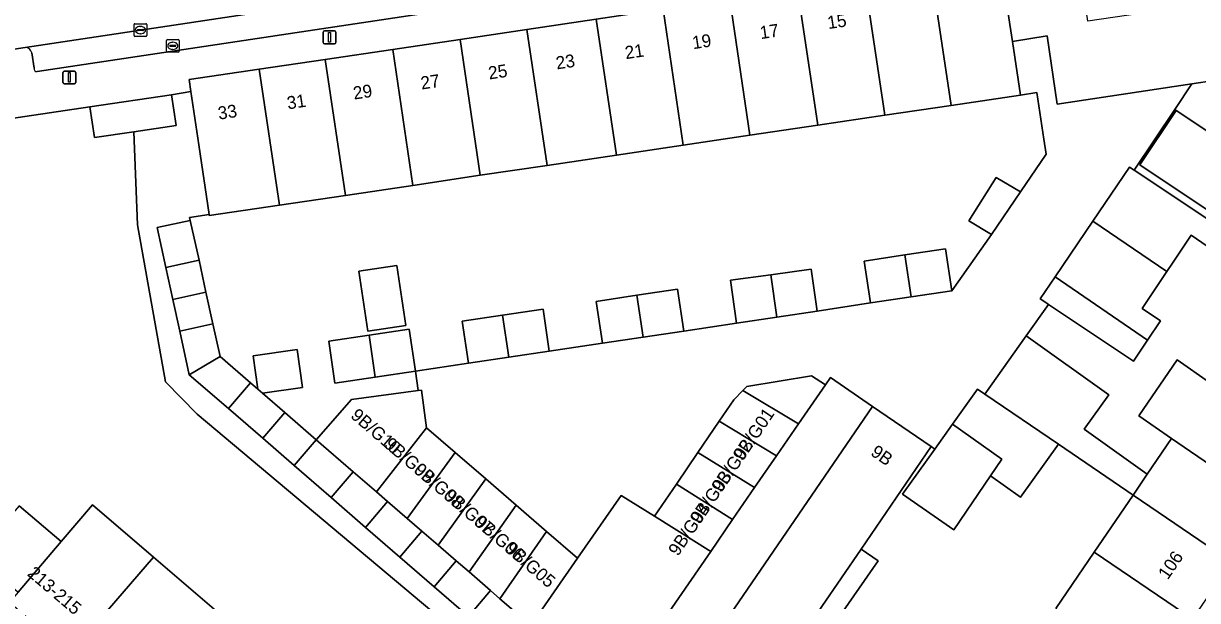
# Model space of a CAD drawing. Extents: x 159279 to 160377, y 384531 to 385888.
# Drawn here: x 159743.3 to 159834.7, y 384852.1 to 384897 of the extents above; entities that cross this region are included whole.
import ezdxf

# ---------------------------------------------------------------- set-up
doc = ezdxf.new("R2010")
doc.units = 0
for name, color, linetype in [('IMGEO_Erf', 7, 'Continuous'), ('IMGEO_Kolk', 7, 'Continuous'), ('IMGEO_Lichtmast', 7, 'Continuous'), ('IMGEO_Muur', 7, 'Continuous'), ('IMGEO_Pand', 7, 'Continuous'), ('IMGEO_Pand_nummerreeks', 7, 'Continuous'), ('IMGEO_Parkeervlak_open', 7, 'Continuous'), ('IMGEO_Rijbaan_lokaal_open', 7, 'Continuous'), ('IMGEO_Rioolput', 7, 'Continuous'), ('IMGEO_Voetpad_open', 7, 'Continuous')]:
    doc.layers.add(name, color=color, linetype=linetype)

msp = doc.modelspace()

# ---------------------------------------------------------------- linework, layer by layer
at = {"layer": 'IMGEO_Erf'}
for points in [[(159815.089, 384879.462), (159815.582, 384876.199), (159818.691, 384880.578), (159816.928, 384881.653), (159819.052, 384885.007), (159820.934, 384883.897), (159822.929, 384886.849), (159822.758, 384887.996), (159822.217, 384891.635), (159820.934, 384891.444), (159815.526, 384890.64), (159810.362, 384889.873), (159805.139, 384889.097), (159799.864, 384888.313), (159794.661, 384887.539), (159789.458, 384886.766), (159784.054, 384885.963), (159778.849, 384885.19), (159773.599, 384884.409), (159768.339, 384883.628), (159763.204, 384882.864), (159757.737, 384882.052), (159757.726, 384882.125), (159756.203, 384881.898), (159756.251, 384881.68), (159756.933, 384878.57), (159757.476, 384876.092), (159758.018, 384873.614), (159758.574, 384871.078), (159760.957, 384869.016), (159761.517, 384868.531), (159761.144, 384871.114), (159764.571, 384871.61), (159764.997, 384868.668), (159761.879, 384868.218), (159763.628, 384866.704), (159766.07, 384864.59), (159768.808, 384867.73), (159774.006, 384868.414), (159773.806, 384869.937), (159777.934, 384870.553), (159777.446, 384873.817), (159780.593, 384874.288), (159783.74, 384874.759), (159784.228, 384871.495), (159788.367, 384872.104), (159787.879, 384875.368), (159791.044, 384875.841), (159794.209, 384876.314), (159794.697, 384873.05), (159798.804, 384873.666), (159798.338, 384877.022), (159801.48, 384877.448), (159804.621, 384877.874), (159805.11, 384874.61), (159809.255, 384875.243), (159808.762, 384878.506), (159811.925, 384878.984)], [(159773.048, 384873.497), (159770.093, 384873.054), (159769.391, 384877.727), (159772.347, 384878.171)], [(159773.806, 384869.937), (159770.658, 384869.466), (159767.51, 384868.995), (159767.051, 384872.263), (159770.183, 384872.733), (159773.315, 384873.203)]]:
    msp.add_lwpolyline(points, close=True, dxfattribs=at)
for points in [[(159756.778, 384866.583), (159754.32, 384869.107), (159752.141, 384881.328), (159751.864, 384888.581), (159748.788, 384888.127), (159748.434, 384890.525), (159738.26, 384889.008)], [(159835.798, 384882.304), (159830.245, 384886.011), (159833.072, 384890.246), (159832.956, 384890.319), (159829.801, 384885.591), (159836.465, 384881.143)], [(159835.487, 384879.676), (159834.229, 384880.515), (159832.792, 384878.359), (159832.346, 384877.69), (159830.419, 384874.804), (159831.843, 384873.853), (159830.839, 384872.348), (159829.745, 384870.71), (159823.125, 384875.13), (159821.376, 384872.676), (159827.819, 384868.084), (159825.91, 384865.406), (159830.816, 384861.91), (159832.697, 384864.676), (159830.166, 384866.455), (159833.137, 384870.825), (159835.668, 384869.045)], [(159742.931, 384859.44), (159746.181, 384856.654), (159748.633, 384859.528), (159753.378, 384855.455), (159758.124, 384851.381), (159762.869, 384847.308), (159767.614, 384843.234), (159772.36, 384839.161), (159777.105, 384835.088), (159781.85, 384831.014), (159786.596, 384826.941), (159791.341, 384822.867), (159796.086, 384818.794), (159800.832, 384814.72), (159805.577, 384810.647), (159806.847, 384812.273), (159805.031, 384813.807), (159807.664, 384816.923), (159791.986, 384827.427), (159790.488, 384832.649), (159791.894, 384837.118), (159756.778, 384866.583)], [(159823.699, 384851.446), (159826.687, 384855.839), (159829.708, 384860.281), (159823.898, 384864.238), (159820.937, 384860.114), (159818.6, 384861.78), (159815.738, 384857.578), (159811.758, 384860.345), (159814.262, 384863.858), (159813.981, 384864.053), (159808.522, 384856.072), (159809.862, 384855.155), (159803.337, 384845.774)]]:
    msp.add_lwpolyline(points, dxfattribs=at)
at = {"layer": 'IMGEO_Kolk'}
for p, q in [((159751.87, 384896.077), (159751.87, 384896.929)), ((159751.945, 384897.003), (159752.797, 384897.003)), ((159752.172, 384896.546), (159752.57, 384896.546)), ((159752.358, 384896.783), (159752.383, 384896.783)), ((159752.871, 384896.929), (159752.871, 384896.077)), ((159752.797, 384896.003), (159751.945, 384896.003)), ((159752.129, 384896.497), (159752.129, 384896.509)), ((159752.567, 384896.46), (159752.169, 384896.46)), ((159752.381, 384896.223), (159752.356, 384896.223)), ((159752.613, 384896.509), (159752.613, 384896.497))]:
    msp.add_line(p, q, dxfattribs=at)
for points in [[(159751.87, 384896.077), (159751.87, 384896.929)], [(159751.945, 384897.003), (159752.797, 384897.003)], [(159752.871, 384896.929), (159752.871, 384896.077)], [(159752.797, 384896.003), (159751.945, 384896.003)]]:
    msp.add_lwpolyline(points, dxfattribs=at)
for centre, radius, start, end in [((159751.947, 384896.927), 0.0765, 91.55205, 178.44795), ((159751.947, 384896.927), 0.0765, 91.55205, 178.44795), ((159752.169, 384896.506), 0.0403, 85.87752, 175.75265), ((159752.574, 384896.508), 0.0386, 1.73085, 96.63898), ((159752.795, 384896.927), 0.0765, 1.55205, 88.44795), ((159752.795, 384896.927), 0.0765, 1.55205, 88.44795), ((159751.947, 384896.079), 0.0765, 181.55205, 268.44795), ((159751.947, 384896.079), 0.0765, 181.55205, 268.44795), ((159752.166, 384896.496), 0.0366, 178.93798, 274.71019), ((159752.57, 384896.503), 0.043, 264.86636, 352.45326), ((159752.795, 384896.079), 0.0765, 271.55205, 358.44795), ((159752.795, 384896.079), 0.0765, 271.55205, 358.44795)]:
    msp.add_arc(centre, radius, start, end, dxfattribs=at)
for centre, major_axis, ratio, start_param, end_param in [((159752.357, 384896.503), (-0.387, 0.002), 0.722429, 4.712389, 7.853982), ((159752.382, 384896.503), (-0.39, 0.002), 0.717154, 1.570796, 4.712389)]:
    msp.add_ellipse(centre, major_axis=major_axis, ratio=ratio, start_param=start_param, end_param=end_param, dxfattribs=at)
at = {"layer": 'IMGEO_Lichtmast'}
for p, q in [((159766.608, 384895.54), (159766.608, 384896.34)), ((159766.608, 384896.34), (159766.608, 384895.54)), ((159766.708, 384896.44), (159767.498, 384896.44)), ((159767.498, 384896.44), (159766.708, 384896.44)), ((159767.598, 384896.34), (159767.598, 384895.54)), ((159767.598, 384895.54), (159767.598, 384896.34)), ((159767.498, 384895.44), (159766.708, 384895.44)), ((159766.708, 384895.44), (159767.498, 384895.44)), ((159746.334, 384892.412), (159746.334, 384893.212)), ((159746.334, 384893.212), (159746.334, 384892.412)), ((159746.434, 384893.312), (159747.224, 384893.312)), ((159747.224, 384893.312), (159746.434, 384893.312)), ((159747.324, 384893.212), (159747.324, 384892.412)), ((159747.324, 384892.412), (159747.324, 384893.212)), ((159747.224, 384892.312), (159746.434, 384892.312)), ((159746.434, 384892.312), (159747.224, 384892.312))]:
    msp.add_line(p, q, dxfattribs=at)
for points in [[(159767.028, 384896.315), (159767.178, 384896.315), (159767.178, 384895.565), (159767.028, 384895.565), (159767.028, 384896.315)], [(159746.754, 384893.187), (159746.904, 384893.187), (159746.904, 384892.437), (159746.754, 384892.437), (159746.754, 384893.187)]]:
    msp.add_lwpolyline(points, dxfattribs=at)
for centre, start, end in [((159766.708, 384896.34), 90, 180), ((159766.708, 384896.34), 90, 180), ((159767.498, 384896.34), 0, 90), ((159767.498, 384896.34), 360, 90), ((159766.708, 384895.54), 180, 270), ((159766.708, 384895.54), 180, 270), ((159767.498, 384895.54), 270, 0), ((159767.498, 384895.54), 270, 0), ((159746.434, 384893.212), 90, 180), ((159746.434, 384893.212), 90, 180), ((159747.224, 384893.212), 0, 90), ((159747.224, 384893.212), 360, 90), ((159746.434, 384892.412), 180, 270), ((159746.434, 384892.412), 180, 270), ((159747.224, 384892.412), 270, 0), ((159747.224, 384892.412), 270, 0)]:
    msp.add_arc(centre, 0.1, start, end, dxfattribs=at)
at = {"layer": 'IMGEO_Muur'}
msp.add_lwpolyline([(159748.434, 384890.525), (159738.26, 384889.008)], dxfattribs=at)
at = {"layer": 'IMGEO_Pand'}
for points in [[(159820.934, 384891.444), (159820.316, 384895.603), (159820.117, 384896.944), (159819.36, 384902.035), (159813.951, 384901.231), (159815.526, 384890.64)], [(159808.787, 384900.464), (159810.362, 384889.873), (159815.526, 384890.64), (159813.951, 384901.231)], [(159803.564, 384899.689), (159805.139, 384889.097), (159810.362, 384889.873), (159808.787, 384900.464)], [(159798.289, 384898.905), (159799.864, 384888.313), (159805.139, 384889.097), (159803.564, 384899.689)], [(159793.086, 384898.132), (159794.661, 384887.539), (159799.864, 384888.313), (159798.289, 384898.905)], [(159787.883, 384897.359), (159789.458, 384886.766), (159794.661, 384887.539), (159793.086, 384898.132)], [(159777.274, 384895.783), (159778.849, 384885.19), (159784.054, 384885.963), (159782.479, 384896.556)], [(159782.479, 384896.556), (159784.054, 384885.963), (159789.458, 384886.766), (159787.883, 384897.359)], [(159772.024, 384895.003), (159773.599, 384884.409), (159778.849, 384885.19), (159777.274, 384895.783)], [(159766.764, 384894.222), (159768.339, 384883.628), (159773.599, 384884.409), (159772.024, 384895.003)], [(159761.629, 384893.459), (159763.204, 384882.864), (159768.339, 384883.628), (159766.764, 384894.222)], [(159761.629, 384893.459), (159756.162, 384892.647), (159756.301, 384891.707), (159756.919, 384887.552), (159757.726, 384882.125), (159757.737, 384882.052), (159763.204, 384882.864)], [(159754.797, 384891.464), (159748.434, 384890.525), (159748.788, 384888.127), (159751.864, 384888.581), (159755.151, 384889.066)], [(159838.59, 384886.488), (159838.625, 384886.54), (159833.072, 384890.246), (159830.245, 384886.011), (159835.798, 384882.304)], [(159829.801, 384885.591), (159829.434, 384885.836), (159826.577, 384881.619), (159832.346, 384877.69), (159832.792, 384878.359), (159834.229, 384880.515), (159835.487, 384879.676), (159836.465, 384881.143)], [(159818.691, 384880.578), (159820.934, 384883.897), (159819.052, 384885.007), (159816.928, 384881.653)], [(159756.251, 384881.68), (159753.666, 384881.114), (159754.348, 384878.004), (159756.933, 384878.57)], [(159823.635, 384877.276), (159830.839, 384872.348), (159831.843, 384873.853), (159830.419, 384874.804), (159832.346, 384877.69), (159826.577, 384881.619)], [(159815.582, 384876.199), (159815.089, 384879.462), (159811.925, 384878.984), (159812.418, 384875.721)], [(159756.933, 384878.57), (159754.348, 384878.004), (159754.891, 384875.525), (159757.476, 384876.092)], [(159812.418, 384875.721), (159811.925, 384878.984), (159808.762, 384878.506), (159809.255, 384875.243)], [(159770.093, 384873.054), (159773.048, 384873.497), (159772.347, 384878.171), (159769.391, 384877.727)], [(159801.957, 384874.138), (159801.48, 384877.448), (159798.338, 384877.022), (159798.804, 384873.666)], [(159805.11, 384874.61), (159804.621, 384877.874), (159801.48, 384877.448), (159801.957, 384874.138)], [(159823.635, 384877.276), (159822.475, 384875.564), (159822.911, 384875.273), (159823.125, 384875.13), (159829.745, 384870.71), (159830.839, 384872.348)], [(159757.476, 384876.092), (159754.891, 384875.525), (159755.433, 384873.048), (159758.018, 384873.614)], [(159787.879, 384875.368), (159788.367, 384872.104), (159791.532, 384872.577), (159791.044, 384875.841)], [(159794.697, 384873.05), (159794.209, 384876.314), (159791.044, 384875.841), (159791.532, 384872.577)], [(159784.228, 384871.495), (159783.74, 384874.759), (159780.593, 384874.288), (159781.081, 384871.024)], [(159781.081, 384871.024), (159780.593, 384874.288), (159777.446, 384873.817), (159777.934, 384870.553)], [(159758.018, 384873.614), (159755.433, 384873.048), (159756.178, 384869.647), (159758.574, 384871.078)], [(159773.806, 384869.937), (159773.315, 384873.203), (159770.183, 384872.733), (159770.658, 384869.466)], [(159770.658, 384869.466), (159770.183, 384872.733), (159767.051, 384872.263), (159767.51, 384868.995)], [(159821.376, 384872.676), (159818.152, 384868.151), (159823.898, 384864.238), (159829.708, 384860.281), (159830.816, 384861.91), (159825.91, 384865.406), (159827.819, 384868.084)], [(159758.574, 384871.078), (159756.178, 384869.647), (159759.223, 384867.012), (159760.957, 384869.016)], [(159764.571, 384871.61), (159761.144, 384871.114), (159761.517, 384868.531), (159761.879, 384868.218), (159764.997, 384868.668)], [(159839.95, 384860.139), (159840.752, 384860.08), (159841.759, 384861.562), (159841.386, 384862.334), (159842.685, 384864.245), (159835.668, 384869.045), (159833.137, 384870.825), (159830.166, 384866.455), (159832.697, 384864.676), (159839.763, 384859.864)], [(159805.735, 384868.861), (159804.647, 384869.564), (159799.616, 384868.726), (159799.308, 384868.417), (159803.652, 384865.836)], [(159763.628, 384866.704), (159761.879, 384868.218), (159761.517, 384868.531), (159760.957, 384869.016), (159759.223, 384867.012), (159761.894, 384864.7)], [(159774.669, 384865.524), (159774.262, 384868.448), (159774.006, 384868.414), (159768.808, 384867.73), (159766.07, 384864.59), (159768.955, 384862.093), (159770.76, 384860.531)], [(159798.596, 384867.703), (159797.473, 384866.049), (159801.94, 384863.349), (159803.652, 384865.836), (159799.308, 384868.417)], [(159823.898, 384864.238), (159818.152, 384868.151), (159817.593, 384868.532), (159815.644, 384865.797), (159819.476, 384863.066), (159818.6, 384861.78), (159820.937, 384860.114)], [(159766.07, 384864.59), (159763.628, 384866.704), (159761.894, 384864.7), (159764.336, 384862.587)], [(159813.981, 384864.053), (159809.408, 384867.182), (159796.303, 384848.025), (159800.877, 384844.896), (159808.522, 384856.072)], [(159776.903, 384863.593), (159774.669, 384865.524), (159770.76, 384860.531), (159771.628, 384859.78), (159773.145, 384858.466)], [(159795.799, 384863.585), (159800.227, 384860.861), (159801.94, 384863.349), (159797.473, 384866.049)], [(159815.644, 384865.797), (159814.262, 384863.858), (159811.758, 384860.345), (159815.738, 384857.578), (159818.6, 384861.78), (159819.476, 384863.066)], [(159768.955, 384862.093), (159766.07, 384864.59), (159764.336, 384862.587), (159767.235, 384860.078)], [(159832.697, 384864.676), (159830.816, 384861.91), (159829.708, 384860.281), (159836.787, 384855.46), (159838.121, 384857.422), (159838.926, 384857.362), (159839.935, 384858.845), (159839.576, 384859.588), (159839.763, 384859.864)], [(159779.27, 384861.547), (159776.903, 384863.593), (159773.145, 384858.466), (159774.298, 384857.468), (159775.558, 384856.378)], [(159794.125, 384861.12), (159798.514, 384858.374), (159800.227, 384860.861), (159795.799, 384863.585)], [(159770.76, 384860.531), (159768.955, 384862.093), (159767.235, 384860.078), (159769.906, 384857.766), (159771.628, 384859.78)], [(159781.638, 384859.5), (159779.27, 384861.547), (159775.558, 384856.378), (159776.97, 384855.156), (159777.971, 384854.29)], [(159792.434, 384858.63), (159796.804, 384855.89), (159798.514, 384858.374), (159794.125, 384861.12)], [(159796.804, 384855.89), (159792.434, 384858.63), (159789.834, 384860.25), (159786.43, 384855.358), (159782.798, 384850.112), (159789.812, 384845.736)], [(159833.884, 384851.279), (159834.762, 384851.215), (159835.811, 384852.758), (159835.453, 384853.499), (159836.787, 384855.46), (159829.708, 384860.281), (159826.687, 384855.839), (159833.725, 384851.045)], [(159739.042, 384859.932), (159735.134, 384859.334), (159736.591, 384858.085), (159739.576, 384855.526), (159742.843, 384852.727), (159746.181, 384856.654), (159742.931, 384859.44), (159741.527, 384857.802)], [(159746.878, 384847.882), (159753.378, 384855.455), (159748.633, 384859.528), (159746.181, 384856.654), (159742.843, 384852.727), (159742.158, 384851.928)], [(159773.145, 384858.466), (159771.628, 384859.78), (159769.906, 384857.766), (159772.578, 384855.453), (159774.298, 384857.468)], [(159784.008, 384857.452), (159781.638, 384859.5), (159777.971, 384854.29), (159779.641, 384852.844), (159780.383, 384852.202)], [(159775.558, 384856.378), (159774.298, 384857.468), (159772.578, 384855.453), (159775.249, 384853.141), (159776.97, 384855.156)], [(159786.43, 384855.358), (159784.008, 384857.452), (159780.383, 384852.202), (159782.313, 384850.532), (159782.798, 384850.112)], [(159749.498, 384845.636), (159749.339, 384845.45), (159751.404, 384843.68), (159751.553, 384843.854), (159751.616, 384843.8), (159758.124, 384851.381), (159753.378, 384855.455), (159746.878, 384847.882)], [(159832.09, 384848.595), (159832.952, 384848.531), (159833.952, 384850.002), (159833.563, 384850.808), (159833.725, 384851.045), (159826.687, 384855.839), (159823.699, 384851.446), (159830.759, 384846.638)], [(159777.971, 384854.29), (159776.97, 384855.156), (159775.249, 384853.141), (159777.92, 384850.829), (159779.641, 384852.844)], [(159780.383, 384852.202), (159779.641, 384852.844), (159777.92, 384850.829), (159780.592, 384848.516), (159782.313, 384850.532)]]:
    msp.add_lwpolyline(points, close=True, dxfattribs=at)
at = {"layer": 'IMGEO_Parkeervlak_open'}
for points in [[(159819.621, 384906.592), (159766.651, 384898.646), (159763.958, 384898.242), (159743.377, 384895.154)], [(159744.327, 384893.267), (159819.28, 384904.555)], [(159743.916, 384894.73), (159744.083, 384893.526)]]:
    msp.add_lwpolyline(points, dxfattribs=at)
for centre, radius, start, end in [((159743.368, 384894.588), 0.566, 14.50981, 89.11005), ((159744.312, 384893.497), 0.231, 172.83517, 273.7486)]:
    msp.add_arc(centre, radius, start, end, dxfattribs=at)
at = {"layer": 'IMGEO_Rijbaan_lokaal_open'}
for points in [[(159841.555, 384899.435), (159838.611, 384899.034), (159826.187, 384897.193), (159825.454, 384902.133), (159825.377, 384902.95), (159819.36, 384902.035), (159820.117, 384896.944), (159820.316, 384895.603), (159823.027, 384896.067), (159823.795, 384890.722), (159834.289, 384892.315), (159839.504, 384893.107), (159840.533, 384895.132)], [(159823.125, 384875.13), (159822.911, 384875.273), (159822.475, 384875.564), (159823.635, 384877.276), (159826.577, 384881.619), (159829.434, 384885.836), (159829.801, 384885.591), (159832.956, 384890.319), (159834.289, 384892.315), (159823.795, 384890.722), (159823.027, 384896.067), (159820.316, 384895.603), (159820.934, 384891.444), (159822.217, 384891.635), (159822.758, 384887.996), (159822.929, 384886.849), (159820.934, 384883.897), (159818.691, 384880.578), (159815.582, 384876.199), (159812.418, 384875.721), (159809.255, 384875.243), (159805.11, 384874.61), (159801.957, 384874.138), (159798.804, 384873.666), (159794.697, 384873.05), (159791.532, 384872.577), (159788.367, 384872.104), (159784.228, 384871.495), (159781.081, 384871.024), (159777.934, 384870.553), (159773.806, 384869.937), (159774.006, 384868.414), (159774.262, 384868.448), (159774.669, 384865.524), (159776.903, 384863.593), (159779.27, 384861.547), (159781.638, 384859.5), (159784.008, 384857.452), (159786.43, 384855.358), (159789.834, 384860.25), (159792.434, 384858.63), (159794.125, 384861.12), (159795.799, 384863.585), (159797.473, 384866.049), (159798.596, 384867.703), (159799.308, 384868.417), (159799.616, 384868.726), (159804.647, 384869.564), (159805.735, 384868.861), (159806.125, 384869.428), (159809.408, 384867.182), (159813.981, 384864.053), (159814.262, 384863.858), (159815.644, 384865.797), (159817.593, 384868.532), (159818.152, 384868.151), (159821.376, 384872.676)]]:
    msp.add_lwpolyline(points, close=True, dxfattribs=at)
for points in [[(159743.377, 384895.154), (159763.958, 384898.242), (159763.502, 384901.673), (159747.895, 384899.326), (159737.874, 384897.82), (159708.784, 384893.426)], [(159709.541, 384890.034), (159711.534, 384890.354), (159740.303, 384894.685), (159743.377, 384895.154)]]:
    msp.add_lwpolyline(points, dxfattribs=at)
at = {"layer": 'IMGEO_Rioolput'}
for p, q in [((159754.392, 384894.853), (159754.392, 384895.705)), ((159754.467, 384895.779), (159755.319, 384895.779)), ((159755.393, 384895.705), (159755.393, 384894.853)), ((159755.319, 384894.779), (159754.467, 384894.779)), ((159754.651, 384895.273), (159754.651, 384895.285)), ((159755.089, 384895.236), (159754.691, 384895.236)), ((159754.694, 384895.322), (159755.092, 384895.322)), ((159754.903, 384894.999), (159754.878, 384894.999)), ((159754.88, 384895.559), (159754.905, 384895.559)), ((159755.135, 384895.285), (159755.135, 384895.273))]:
    msp.add_line(p, q, dxfattribs=at)
for points in [[(159754.392, 384894.853), (159754.392, 384895.705)], [(159754.467, 384895.779), (159755.319, 384895.779)], [(159755.393, 384895.705), (159755.393, 384894.853)], [(159755.319, 384894.779), (159754.467, 384894.779)]]:
    msp.add_lwpolyline(points, dxfattribs=at)
for centre, radius, start, end in [((159754.469, 384895.703), 0.0765, 91.55205, 178.44795), ((159754.469, 384895.703), 0.0765, 91.55205, 178.44795), ((159755.317, 384895.703), 0.0765, 1.55205, 88.44795), ((159755.317, 384895.703), 0.0765, 1.55205, 88.44795), ((159754.469, 384894.855), 0.0765, 181.55205, 268.44795), ((159754.469, 384894.855), 0.0765, 181.55205, 268.44795), ((159754.691, 384895.282), 0.0403, 85.87752, 175.75265), ((159754.688, 384895.272), 0.0366, 178.93798, 274.71019), ((159755.092, 384895.279), 0.043, 264.86636, 352.45326), ((159755.096, 384895.284), 0.0386, 1.73085, 96.63898), ((159755.317, 384894.855), 0.0765, 271.55205, 358.44795), ((159755.317, 384894.855), 0.0765, 271.55205, 358.44795)]:
    msp.add_arc(centre, radius, start, end, dxfattribs=at)
for centre, major_axis, ratio, start_param, end_param in [((159754.879, 384895.279), (-0.387, 0.002), 0.722429, 4.712389, 7.853982), ((159754.904, 384895.279), (-0.39, 0.002), 0.717154, 1.570796, 4.712389)]:
    msp.add_ellipse(centre, major_axis=major_axis, ratio=ratio, start_param=start_param, end_param=end_param, dxfattribs=at)
at = {"layer": 'IMGEO_Voetpad_open'}
for points in [[(159819.28, 384904.555), (159744.327, 384893.267)], [(159841.555, 384899.435), (159840.533, 384895.132), (159839.504, 384893.107), (159834.289, 384892.315), (159832.956, 384890.319), (159833.072, 384890.246), (159838.625, 384886.54), (159838.59, 384886.488), (159844.704, 384882.331), (159848.26, 384879.913), (159852.394, 384877.102), (159854.514, 384880.242), (159850.382, 384883.056), (159845.775, 384886.194), (159842.213, 384888.658), (159839.75, 384890.335), (159841.129, 384892.36), (159841.28, 384892.257), (159842.624, 384894.231), (159842.9, 384896.141), (159843.178, 384897.596)], [(159715.058, 384882.934), (159715.715, 384883.687), (159716.924, 384882.046), (159720.212, 384886.116), (159720.694, 384886.187), (159724.158, 384886.7), (159738.002, 384889.005), (159738.26, 384889.008), (159748.434, 384890.525), (159754.797, 384891.464), (159756.301, 384891.707), (159756.162, 384892.647), (159761.629, 384893.459), (159766.764, 384894.222), (159772.024, 384895.003), (159777.274, 384895.783), (159782.479, 384896.556), (159787.883, 384897.359), (159793.086, 384898.132), (159798.289, 384898.905)], [(159743.377, 384895.154), (159740.303, 384894.685)], [(159744.083, 384893.526), (159743.916, 384894.73)], [(159777.92, 384850.829), (159775.249, 384853.141), (159772.578, 384855.453), (159769.906, 384857.766), (159767.235, 384860.078), (159764.336, 384862.587), (159761.894, 384864.7), (159759.223, 384867.012), (159756.178, 384869.647), (159755.433, 384873.048), (159754.891, 384875.525), (159754.348, 384878.004), (159753.666, 384881.114), (159756.251, 384881.68), (159756.203, 384881.898), (159757.726, 384882.125), (159756.919, 384887.552), (159756.301, 384891.707), (159754.797, 384891.464), (159755.151, 384889.066), (159751.864, 384888.581), (159752.141, 384881.328), (159754.32, 384869.107), (159756.778, 384866.583), (159791.894, 384837.118)], [(159796.303, 384848.025), (159809.408, 384867.182), (159806.125, 384869.428), (159805.735, 384868.861), (159803.652, 384865.836), (159801.94, 384863.349), (159800.227, 384860.861), (159798.514, 384858.374), (159796.804, 384855.89), (159789.812, 384845.736)], [(159803.337, 384845.774), (159809.862, 384855.155), (159808.522, 384856.072), (159800.877, 384844.896)]]:
    msp.add_lwpolyline(points, dxfattribs=at)
for centre, radius, start, end in [((159743.368, 384894.588), 0.566, 14.50981, 89.11005), ((159744.312, 384893.497), 0.231, 172.83517, 273.7486)]:
    msp.add_arc(centre, radius, start, end, dxfattribs=at)

# ---------------------------------------------------------------- texts
at = {"layer": 'IMGEO_Pand_nummerreeks'}
for s, rotation, p in [('15', 8.45113, (159805.97, 384896.58)), ('17', 8.45113, (159800.704, 384895.797)), ('19', 8.45113, (159795.437, 384895.015)), ('21', 8.45113, (159790.193, 384894.236)), ('25', 8.45113, (159779.548, 384892.654)), ('23', 8.45113, (159784.814, 384893.436)), ('27', 8.45113, (159774.281, 384891.871)), ('29', 8.45113, (159769.015, 384891.088)), ('31', 8.45113, (159763.86, 384890.323)), ('33', 8.45113, (159758.482, 384889.523)), ('9B/G10', 319.15957, (159768.679, 384866.367)), ('9B/G01', 55.99517, (159799.284, 384862.869)), ('9B/G09', 319.15957, (159771.291, 384864.109)), ('9B/G02', 55.81755, (159797.604, 384860.403)), ('9B', 325.16417, (159809.194, 384863.437)), ('9B/G08', 319.15957, (159773.592, 384862.121)), ('9B/G03', 55.81755, (159795.93, 384857.939)), ('9B/G07', 319.15957, (159775.959, 384860.075)), ('9B/G04', 55.81755, (159794.248, 384855.462)), ('9B/G06', 319.15957, (159778.328, 384858.027)), ('9B/G05', 319.15957, (159780.724, 384855.956)), ('106', 55.73733, (159832.419, 384853.631)), ('213-215', 319.63512, (159743.494, 384854.063))]:
    msp.add_text(s, height=1, rotation=rotation, dxfattribs=at).set_placement(p)

doc.saveas('drawing.dxf')
